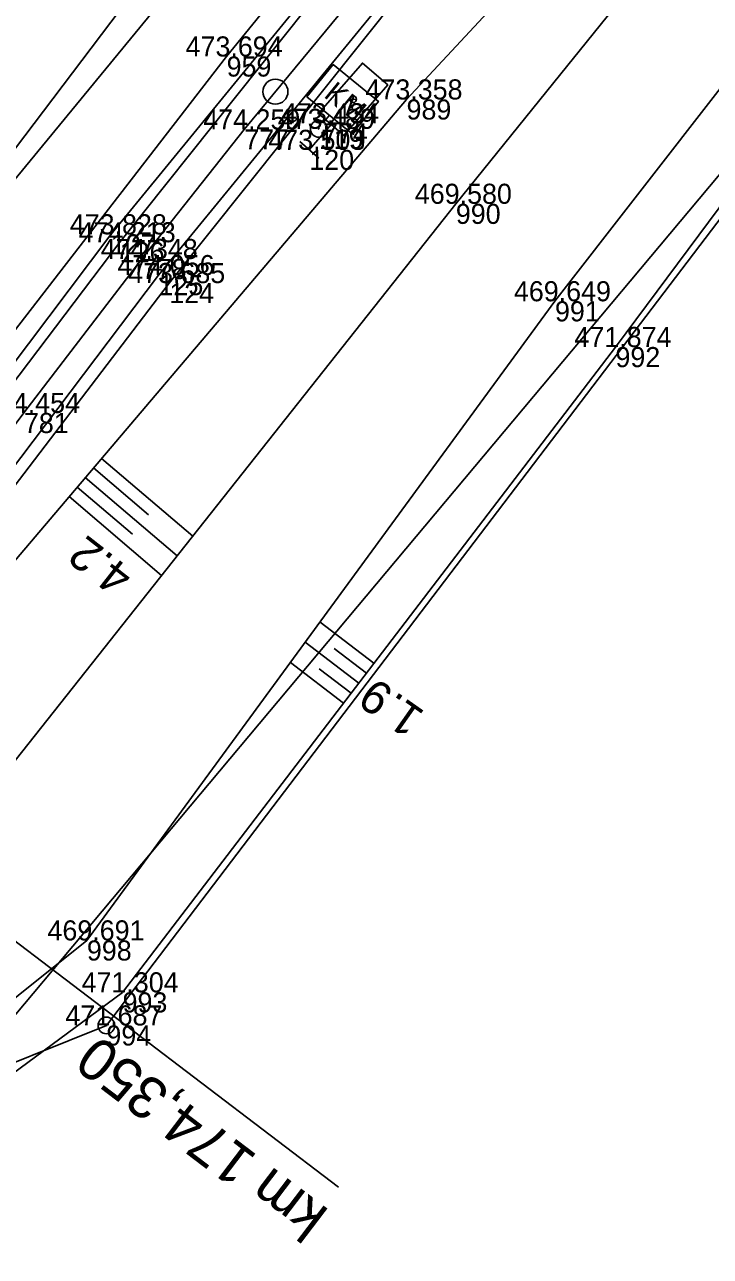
# Model space of a CAD drawing. Extents: x -1234191 to 23050, y -1290331 to -741191.
# Drawn here: x -864080.7 to -864039.7, y -1100762.3 to -1100688.7 of the extents above; entities that cross this region are included whole.
import ezdxf

# ---------------------------------------------------------------- set-up
doc = ezdxf.new("R2010")
doc.units = 0
for name, color, linetype in [('Vrstva 1', 7, 'Continuous'), ('Vrstva 4', 7, 'Continuous'), ('Vrstva 48', 7, 'Continuous'), ('Vrstva 49', 7, 'Continuous'), ('Vrstva 5', 7, 'Continuous'), ('Vrstva 53', 7, 'Continuous'), ('Vrstva 55', 7, 'Continuous'), ('Vrstva 60', 7, 'Continuous'), ('Vrstva 61', 7, 'Continuous'), ('Vrstva 7', 7, 'Continuous')]:
    doc.layers.add(name, color=color, linetype=linetype)

msp = doc.modelspace()

# ---------------------------------------------------------------- linework, layer by layer
at = {"layer": 'Vrstva 1'}
msp.add_lwpolyline([(-864008.575, -1100634.615), (-864021.945, -1100646.143), (-864033.78, -1100657.329), (-864044.565, -1100668.421), (-864052.207, -1100676.812), (-864059.625, -1100685.392), (-864067.528, -1100694.967), (-864073.661, -1100702.711), (-864080.703, -1100711.914), (-864087.305, -1100720.758), (-864094.267, -1100730.23), (-864100.628, -1100738.951)], dxfattribs=at)
at = {"layer": 'Vrstva 4'}
for points in [[(-863946.901, -1100590.923), (-863968.792, -1100603.411), (-863989.701, -1100617.256), (-864009.71, -1100632.458), (-864029.148, -1100649.583), (-864046.268, -1100666.891), (-864063.332, -1100686.368), (-864075.509, -1100701.239)], [(-863946.696, -1100591.511), (-863968.45, -1100603.889), (-863989.308, -1100617.759), (-864009.2, -1100632.977), (-864028.687, -1100650.177), (-864045.819, -1100667.251), (-864060.985, -1100684.163), (-864074.978, -1100701.711)], [(-864025.995, -1100652.873), (-864043.059, -1100669.873), (-864058.187, -1100686.82), (-864072.014, -1100704.151)], [(-864058.543, -1100686.45), (-864072.657, -1100703.675)], [(-864075.509, -1100701.239), (-864089.142, -1100719.311)], [(-864074.978, -1100701.711), (-864088.648, -1100719.741)], [(-864072.657, -1100703.675), (-864086.188, -1100721.558), (-864099.436, -1100739.835)], [(-864072.014, -1100704.151), (-864085.653, -1100722.005), (-864098.919, -1100740.223), (-864128.574, -1100780.887)]]:
    msp.add_lwpolyline(points, dxfattribs=at)
at = {"layer": 'Vrstva 48'}
for p, q in [((-864070.606, -1100719.266), (-864076.062, -1100714.629)), ((-864073.262, -1100717.993), (-864076.548, -1100715.2)), ((-864071.538, -1100720.443), (-864077.033, -1100715.772)), ((-864072.47, -1100721.62), (-864078.005, -1100716.915)), ((-864074.21, -1100719.156), (-864077.519, -1100716.343)), ((-864062.999, -1100724.407), (-864059.777, -1100726.869)), ((-864063.886, -1100725.617), (-864060.687, -1100728.061)), ((-864062.158, -1100725.993), (-864060.232, -1100727.465)), ((-864064.772, -1100726.827), (-864061.598, -1100729.252)), ((-864063.054, -1100727.196), (-864061.143, -1100728.657))]:
    msp.add_line(p, q, dxfattribs=at)
at = {"layer": 'Vrstva 49'}
for points in [[(-864144.343, -1100805.14), (-864115.601, -1100765.639), (-864084.535, -1100724.598), (-864057.83, -1100693.178), (-864028.184, -1100661.327), (-864005.751, -1100641.04), (-863989.34, -1100628.024), (-863967.266, -1100611.382), (-863944.374, -1100601.779)], [(-864126.798, -1100808.267), (-864103.105, -1100776.87), (-864087.517, -1100755.921), (-864074.806, -1100746.539), (-864045.34, -1100707.974), (-864018.698, -1100672.163), (-864024.245, -1100664.621), (-864002.839, -1100642.208), (-863988.659, -1100631.289), (-863965.663, -1100614.159), (-863944.374, -1100601.779)], [(-863994.126, -1100613.496), (-864018.407, -1100631.024), (-864037.129, -1100647.779), (-864057.911, -1100668.925), (-864071.559, -1100686.163), (-864091.612, -1100710.535), (-864103.365, -1100723.628)], [(-864149.929, -1100801.066), (-864125.995, -1100768.599), (-864112.543, -1100749.678), (-864097.156, -1100728.209), (-864084.554, -1100711.234), (-864068.587, -1100690.61), (-864052.253, -1100670.521), (-864034.974, -1100651.725), (-864015.307, -1100633.712), (-863995.402, -1100618.211)], [(-864026.737, -1100664.579), (-864054.882, -1100699.414), (-864086.08, -1100738.803), (-864089.807, -1100738.197), (-864088.485, -1100741.297), (-864109.976, -1100770.36), (-864139.618, -1100808.73)], [(-864135.709, -1100810.821), (-864104.855, -1100773.823), (-864089.377, -1100753.375), (-864076.939, -1100743.435), (-864048.957, -1100705.239), (-864023.969, -1100673.083)]]:
    msp.add_lwpolyline(points, dxfattribs=at)
at = {"layer": 'Vrstva 5'}
msp.add_line((-864092.999, -1100734.526), (-864061.888, -1100758.183), dxfattribs=at)
at = {"layer": 'Vrstva 53'}
msp.add_line((-864075.823, -1100748.515), (-864075.723, -1100748.515), dxfattribs=at)
for points in [[(-863882.15, -1100580.65), (-863952.48, -1100610.36), (-864022.25, -1100666.2), (-864016.92, -1100671.17), (-864075.77, -1100748.51), (-864084.82, -1100752.14), (-864128.15, -1100812.1)], [(-864138.915, -1100777.72), (-864102.48, -1100724.16), (-864068.63, -1100679.45), (-864051.22, -1100659.13), (-864019.48, -1100631.2), (-863985.73, -1100607.86), (-863952.59, -1100587.55)]]:
    msp.add_lwpolyline(points, dxfattribs=at)
msp.add_circle((-864075.773, -1100748.515), 0.499, dxfattribs=at)
at = {"layer": 'Vrstva 55'}
msp.add_lwpolyline([(-863808.5, -1100589.37), (-863846.45, -1100574.62), (-863882.15, -1100580.65), (-863952.48, -1100610.36), (-864022.25, -1100666.2), (-864016.92, -1100671.17), (-864084.82, -1100752.14), (-864128.15, -1100812.1), (-864172.02, -1100871.53), (-864210.1, -1100928.65), (-864229, -1100954.2), (-864255.17, -1100990.13), (-864322.54, -1101060.88), (-864358.38, -1101111.71), (-864377.38, -1101149.15), (-864422.69, -1101276.3), (-864449.01, -1101351.28)], dxfattribs=at)
at = {"layer": 'Vrstva 60'}
for p, q in [((-864068.587, -1100690.61), (-864068.587, -1100690.61)), ((-864057.83, -1100693.178), (-864057.83, -1100693.178)), ((-864062.825, -1100694.602), (-864062.825, -1100694.602)), ((-864067.528, -1100694.967), (-864067.528, -1100694.967)), ((-864063.072, -1100694.934), (-864063.072, -1100694.934)), ((-864063.642, -1100696.19), (-864063.642, -1100696.19)), ((-864054.882, -1100699.414), (-864054.882, -1100699.414)), ((-864075.509, -1100701.239), (-864075.509, -1100701.239)), ((-864074.978, -1100701.711), (-864074.978, -1100701.711)), ((-864073.661, -1100702.711), (-864073.661, -1100702.711)), ((-864072.657, -1100703.675), (-864072.657, -1100703.675)), ((-864072.014, -1100704.151), (-864072.014, -1100704.151)), ((-864048.957, -1100705.239), (-864048.957, -1100705.239)), ((-864045.34, -1100707.974), (-864045.34, -1100707.974)), ((-864076.939, -1100743.435), (-864076.939, -1100743.435)), ((-864074.806, -1100746.539), (-864074.806, -1100746.539)), ((-864075.773, -1100748.515), (-864075.773, -1100748.515))]:
    msp.add_line(p, q, dxfattribs=at)
at = {"layer": 'Vrstva 7'}
for p, q in [((-864060.825, -1100693.153), (-864061.221, -1100693.181)), ((-864062.825, -1100694.602), (-864062.432, -1100694.119)), ((-864063.104, -1100694.973), (-864063.04, -1100694.895)), ((-864064.209, -1100695.699), (-864063.075, -1100696.681))]:
    msp.add_line(p, q, dxfattribs=at)
msp.add_lwpolyline([(-864063.782, -1100693.019), (-864062.214, -1100691.094), (-864059.51, -1100693.297), (-864061.078, -1100695.222)], close=True, dxfattribs=at)
msp.add_lwpolyline([(-864063.642, -1100696.19), (-864062.332, -1100694.679), (-864061.577, -1100695.333), (-864058.957, -1100692.31), (-864060.468, -1100691.001), (-864063.088, -1100694.024), (-864062.332, -1100694.679)], dxfattribs=at)
for centre, radius in [((-864065.668, -1100692.714), 0.75), ((-864061.022, -1100693.167), 0.2), ((-864061.022, -1100693.167), 0.2), ((-864063.072, -1100694.934), 0.5)]:
    msp.add_circle(centre, radius, dxfattribs=at)

# ---------------------------------------------------------------- texts
at = {"layer": 'Vrstva 48'}
for s, rotation, p in [('4.2', 142.00544, (-864074.054, -1100721.433)), ('1.9', 144.85683, (-864056.662, -1100729.806))]:
    msp.add_text(s, height=2, rotation=rotation, dxfattribs=at).set_placement(p)
at = {"layer": 'Vrstva 5'}
msp.add_text('km 174,350', height=2.5, rotation=142.75059, dxfattribs=at).set_placement((-864062.38, -1100759.593))
at = {"layer": 'Vrstva 60'}
for s, p in [('959', (-864068.587, -1100691.81)), ('989', (-864057.83, -1100694.378)), ('774', (-864062.825, -1100695.802)), ('777', (-864067.528, -1100696.167)), ('119', (-864063.072, -1100696.134)), ('120', (-864063.642, -1100697.39)), ('990', (-864054.882, -1100700.614)), ('127', (-864075.509, -1100702.439)), ('126', (-864074.978, -1100702.911)), ('778', (-864073.661, -1100703.911)), ('125', (-864072.657, -1100704.875)), ('124', (-864072.014, -1100705.351)), ('991', (-864048.957, -1100706.439)), ('992', (-864045.34, -1100709.174)), ('781', (-864080.703, -1100713.114)), ('998', (-864076.939, -1100744.635)), ('993', (-864074.806, -1100747.739)), ('994', (-864075.773, -1100749.715))]:
    msp.add_text(s, height=1.2, dxfattribs=at).set_placement(p)
at = {"layer": 'Vrstva 61'}
for s, p in [('473.694', (-864071.038, -1100690.61)), ('473.358', (-864060.284, -1100693.178)), ('474.259', (-864069.982, -1100694.967)), ('473.489', (-864065.526, -1100694.934)), ('473.434', (-864065.276, -1100694.602)), ('473.503', (-864066.094, -1100696.19)), ('469.580', (-864057.333, -1100699.414)), ('473.828', (-864077.963, -1100701.239)), ('474.213', (-864077.43, -1100701.711)), ('474.348', (-864076.115, -1100702.711)), ('474.056', (-864075.109, -1100703.675)), ('473.685', (-864074.47, -1100704.151)), ('469.649', (-864051.411, -1100705.239)), ('471.874', (-864047.791, -1100707.974)), ('474.454', (-864083.154, -1100711.914)), ('469.691', (-864079.296, -1100743.435)), ('471.304', (-864077.257, -1100746.539)), ('471.687', (-864078.225, -1100748.515))]:
    msp.add_text(s, height=1.2, dxfattribs=at).set_placement(p)
at = {"layer": 'Vrstva 7'}
msp.add_text('KM', height=1.2469, rotation=320.83246, dxfattribs=at).set_placement((-864062.829, -1100692.997))

doc.saveas('drawing.dxf')
